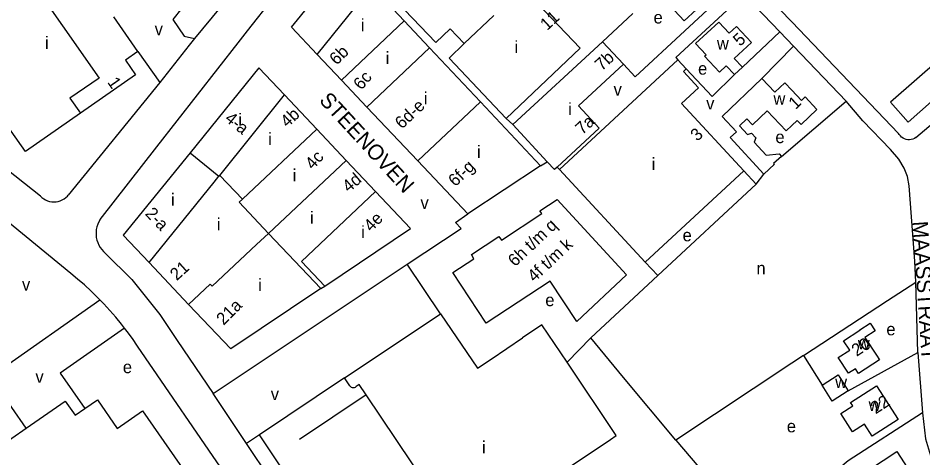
# Model space of a CAD drawing. Extents: x 156721 to 158827, y 386657 to 388950.
# Drawn here: x 157336.1 to 157630, y 387994 to 388137 of the extents above; entities that cross this region are included whole.
import ezdxf

# ---------------------------------------------------------------- set-up
doc = ezdxf.new("R2010")
doc.units = 0
for name, color, linetype in [('BLT_Basislijn', 7, 'Continuous'), ('BLT_Bebouwing', 7, 'Continuous'), ('BLT_Centroide', 7, 'Continuous'), ('BLT_Huisnummer', 7, 'Continuous'), ('BLT_Huisnummer_reeks', 7, 'Continuous'), ('BLT_Huisnummer_zonder_bebouwing', 7, 'Continuous'), ('BLT_Onderverdeling_panden', 7, 'Continuous'), ('BLT_Plantopo', 7, 'Continuous'), ('BLT_Straatnaam', 7, 'Continuous')]:
    doc.layers.add(name, color=color, linetype=linetype)

msp = doc.modelspace()

# ---------------------------------------------------------------- linework, layer by layer
at = {"layer": 'BLT_Basislijn'}
for p, q in [((157410.67, 388132.79), (157423.73, 388149.49)), ((157587.44, 388135.73), (157575.61, 388148.09)), ((157571.9, 388144.63), (157583.51, 388132.5)), ((157525.96, 388129.28), (157535.78, 388138.4)), ((157622.14, 388099.45), (157587.44, 388135.73)), ((157407.63, 388128.91), (157410.67, 388132.79)), ((157571.4, 388121.01), (157583.51, 388132.5)), ((157583.51, 388132.5), (157587.99, 388127.82)), ((157381.16, 388095.06), (157407.63, 388128.91)), ((157375.03, 388126.08), (157382.11, 388116.06)), ((157391.64, 388128.17), (157382.11, 388116.06)), ((157587.99, 388127.82), (157577.74, 388117.32)), ((157587.99, 388127.82), (157605.08, 388109.96)), ((157627.78, 388098.11), (157656.25, 388122.58)), ((157382.11, 388116.06), (157352.4, 388079.4)), ((157584.06, 388092.02), (157605.08, 388109.96)), ((157494.71, 388104.35), (157496.86, 388102.33)), ((157362.75, 388071.52), (157381.16, 388095.06)), ((157505.84, 388088.92), (157507.99, 388090.28)), ((157511.93, 388087.78), (157511.22, 388088.51)), ((157571.9, 388087.28), (157575.92, 388082.94)), ((157575.92, 388082.94), (157578.32, 388086.27)), ((157543.97, 388053.33), (157575.92, 388082.94)), ((157353.28, 388053.95), (157330.23, 388072.76)), ((157373.07, 388052.01), (157364.39, 388060.58)), ((157473.35, 388040.88), (157462.48, 388056.93)), ((157539.77, 388057.62), (157543.97, 388053.33)), ((157522.13, 388033), (157543.97, 388053.33)), ((157628.37, 388028.31), (157627.75, 388051.1)), ((157327.07, 388020.36), (157362.69, 388045.37)), ((157387.74, 388032.19), (157399.49, 388014.99)), ((157522.13, 388033), (157514.42, 388025.09)), ((157412.14, 387975.99), (157374.92, 388030.36)), ((157591.22, 388027.3), (157587.44, 388024.79)), ((157591.22, 388027.3), (157597.27, 388017.67)), ((157605.79, 388015.78), (157628.37, 388028.31)), ((157587.44, 388024.79), (157549.77, 387999.82)), ((157338.76, 388003.71), (157327.07, 388020.36)), ((157442.11, 388020.01), (157423.7, 388007.68)), ((157407.74, 388002.63), (157399.49, 388014.99)), ((157449.18, 388014.51), (157427.52, 388000.04)), ((157423.7, 388007.68), (157414.5, 388001.52)), ((157410.35, 387998.74), (157407.74, 388002.63)), ((157414.5, 388001.52), (157410.35, 387998.74)), ((157427.62, 387981.9), (157414.5, 388001.52)), ((157423.46, 387979.12), (157410.35, 387998.74))]:
    msp.add_line(p, q, dxfattribs=at)
for points in [[(157417.02, 388159.76), (157407.54, 388147.44), (157393.37, 388130.27)], [(157532.76, 388121.95), (157536.57, 388117.86), (157568.85, 388147.83)], [(157571.9, 388144.63), (157549.76, 388124.11), (157550.38, 388123.44)], [(157389.33, 388140.22), (157386.33, 388136.55), (157390.06, 388131.1), (157393.37, 388130.27)], [(157393.37, 388130.27), (157391.64, 388128.17)], [(157553.17, 388120.43), (157561.52, 388111.43), (157568.78, 388118.58)], [(157343.34, 388079.1), (157318.8, 388098.44), (157316.67, 388099.68), (157316.49, 388100.1), (157311.93, 388103.84), (157306.95, 388108.35)], [(157627.75, 388051.1), (157627.4, 388057.97), (157625.62, 388082.41), (157625.05, 388085.43), (157623.94, 388088.22), (157622.2, 388091.1), (157619.52, 388094.24), (157610.55, 388103.6), (157605.08, 388109.96)], [(157627.78, 388098.11), (157627.31, 388097.82), (157626.79, 388097.6), (157626.26, 388097.46), (157625.71, 388097.4), (157625.15, 388097.42), (157624.6, 388097.52), (157624.08, 388097.69), (157623.58, 388097.94), (157623.12, 388098.26), (157622.72, 388098.64), (157622.37, 388099.07), (157622.14, 388099.45)], [(157343.34, 388079.1), (157343.85, 388078.63), (157344.42, 388078.22), (157345.03, 388077.87), (157345.67, 388077.6), (157346.35, 388077.4), (157347.04, 388077.28), (157347.74, 388077.24), (157348.43, 388077.28), (157349.12, 388077.4), (157349.8, 388077.6), (157350.44, 388077.87), (157351.05, 388078.22), (157351.62, 388078.63), (157352.14, 388079.1), (157352.4, 388079.4)], [(157462.48, 388056.93), (157480, 388068.6), (157478.21, 388070.47), (157482.2, 388073.35)], [(157362.75, 388071.52), (157362.32, 388070.77), (157361.96, 388069.97), (157361.69, 388069.14), (157361.51, 388068.28), (157361.42, 388067.41), (157361.42, 388066.54), (157361.51, 388065.67), (157361.69, 388064.81), (157361.96, 388063.98), (157362.32, 388063.18), (157362.76, 388062.43), (157363.27, 388061.72), (157363.86, 388061.07), (157364.39, 388060.58)], [(157399.49, 388014.99), (157462.48, 388056.93)], [(157362.69, 388045.37), (157361.9, 388046.19), (157359.8, 388048.24), (157357.65, 388050.23), (157355.44, 388052.16), (157353.28, 388053.95)], [(157373.07, 388052.01), (157382.15, 388040.64), (157387.74, 388032.19)], [(157591.22, 388027.3), (157618.55, 388045.19), (157627.75, 388051.1)], [(157370.67, 388036.21), (157369.71, 388037.45), (157367.85, 388039.71), (157365.93, 388041.93), (157363.94, 388044.09), (157362.69, 388045.37)], [(157370.67, 388036.21), (157349.77, 388021.56), (157357.8, 388010.1)], [(157374.92, 388030.36), (157373.25, 388032.77), (157371.51, 388035.13), (157370.67, 388036.21)], [(157549.77, 387999.82), (157532.81, 388020.12), (157522.13, 388033)], [(157628.37, 388028.31), (157629.85, 388008.63)], [(157629.85, 388008.63), (157605.75, 387993.11), (157576.11, 387968.2)], [(157629.85, 388008.63), (157630.9, 388000.22), (157633.45, 387991.57), (157634.72, 387988.28)], [(157549.77, 387999.82), (157557.19, 387991.03), (157562.42, 387984.8)]]:
    msp.add_lwpolyline(points, dxfattribs=at)
at = {"layer": 'BLT_Bebouwing'}
for p, q in [((157451.07, 388147.19), (157461.56, 388136.03)), ((157375.03, 388126.08), (157367.17, 388137.33)), ((157461.56, 388136.03), (157469.8, 388127.26)), ((157469.8, 388127.26), (157486.29, 388109.72)), ((157486.29, 388109.72), (157505.84, 388088.92)), ((157505.84, 388088.92), (157482.2, 388073.35)), ((157378.64, 388057.5), (157370.24, 388066.36)), ((157391.51, 388043.92), (157378.64, 388057.5)), ((157489.75, 388026.15), (157500, 388033.03)), ((157443.82, 388017.49), (157442.11, 388020.01)), ((157306.15, 387981), (157338.76, 388003.71)), ((157621.59, 387996.09), (157626.12, 387989.07))]:
    msp.add_line(p, q, dxfattribs=at)
for points in [[(157433.27, 388125.13), (157424.93, 388133.96), (157442.77, 388156.02)], [(157480.99, 388128.74), (157476.49, 388133.46), (157471.79, 388128.99), (157449.03, 388152.88)], [(157546.43, 388148.27), (157548.88, 388145.62), (157553.67, 388150.06), (157560.11, 388143.09), (157558.01, 388141.14), (157557.94, 388139.62), (157556.46, 388139.71), (157552.48, 388136.03), (157546.24, 388142.77), (157543.48, 388140.22), (157540.83, 388143.09)], [(157500.11, 388146.76), (157518.7, 388127.15)], [(157568.78, 388118.58), (157566.13, 388121.43), (157563.97, 388119.4), (157559.13, 388124.6), (157559.58, 388125.02), (157556.19, 388128.67), (157563.74, 388135.68)], [(157563.74, 388135.68), (157567.14, 388132.01), (157569.51, 388134.2), (157574.31, 388129.01), (157568.76, 388123.87), (157571.4, 388121.01)], [(157356.43, 388106.06), (157338.52, 388093.57), (157327.06, 388109.73), (157323.39, 388107.18), (157307.54, 388129.89)], [(157494.71, 388104.35), (157476.09, 388123.97), (157480.99, 388128.74)], [(157496.86, 388102.33), (157525.96, 388129.28)], [(157525.96, 388129.28), (157532.76, 388121.95)], [(157375.03, 388126.08), (157371, 388123.28), (157374.29, 388118.55), (157356.43, 388106.06)], [(157518.7, 388127.15), (157494.71, 388104.35)], [(157441.16, 388116.78), (157433.27, 388125.13)], [(157550.38, 388123.44), (157511.93, 388087.78)], [(157553.17, 388120.43), (157550.38, 388123.44)], [(157619.5, 388109.58), (157625.19, 388103.16), (157641.41, 388117.38), (157635.7, 388123.8), (157619.5, 388109.58)], [(157422.63, 388111.96), (157414.29, 388120.8), (157391.96, 388093.21)], [(157532.76, 388121.95), (157518.18, 388108.45), (157524.91, 388101.18), (157511.22, 388088.51)], [(157571.9, 388087.28), (157551.61, 388109.17), (157557.15, 388114.3), (157552.25, 388119.58), (157553.17, 388120.43)], [(157571.4, 388121.01), (157568.78, 388118.58)], [(157564.77, 388104.96), (157577.74, 388117.32)], [(157577.74, 388117.32), (157581.96, 388112.9), (157585.13, 388115.92), (157587.44, 388113.5)], [(157449.42, 388108.04), (157441.16, 388116.78)], [(157433.13, 388100.83), (157422.63, 388111.96)], [(157587.44, 388113.5), (157590.57, 388110.21), (157591.74, 388111.33), (157595.61, 388107.27), (157590.46, 388102.36), (157589.18, 388103.7), (157587.44, 388102.04)], [(157465.96, 388090.53), (157449.42, 388108.04)], [(157587.44, 388102.04), (157585.63, 388100.32), (157579.43, 388106.82), (157574.65, 388102.27), (157572.82, 388104.2), (157570.44, 388101.93)], [(157507.99, 388090.28), (157496.86, 388102.33)], [(157578.32, 388086.27), (157567.41, 388098.2), (157569.47, 388100.04), (157564.77, 388104.96)], [(157442.68, 388090.71), (157433.13, 388100.83)], [(157570.44, 388101.93), (157573.08, 388099.16), (157574.32, 388099.52), (157575.73, 388097.99), (157575.18, 388096.67), (157579.13, 388092.36), (157583.37, 388092.88), (157584.06, 388092.02)], [(157391.96, 388093.21), (157370.24, 388066.36)], [(157452.23, 388080.58), (157442.68, 388090.71)], [(157482.2, 388073.35), (157465.96, 388090.53)], [(157584.06, 388092.02), (157581.55, 388089.72), (157581.8, 388089.45), (157578.32, 388086.27)], [(157511.22, 388088.51), (157510.36, 388087.71), (157507.99, 388090.28)], [(157511.93, 388087.78), (157539.77, 388057.62)], [(157539.77, 388057.62), (157571.9, 388087.28)], [(157435.7, 388049.86), (157463.61, 388068.52), (157452.23, 388080.58)], [(157434.44, 388049.02), (157435.7, 388049.86)], [(157434.44, 388049.02), (157405.23, 388029.45), (157391.51, 388043.92)], [(157442.11, 388020.01), (157446.27, 388022.79), (157473.35, 388040.88)], [(157473.35, 388040.88), (157485.34, 388023.18), (157489.75, 388026.15)], [(157514.42, 388025.09), (157506.27, 388037.24), (157500, 388033.03)], [(157513.82, 387990.16), (157528.53, 388000), (157530.4, 388001.25), (157514.42, 388025.09)], [(157597.27, 388017.67), (157602.46, 388020.99), (157605.79, 388015.78)], [(157443.82, 388017.49), (157444.06, 388017.24), (157444.35, 388017.05), (157444.68, 388016.93), (157445.02, 388016.89), (157445.37, 388016.93), (157445.69, 388017.05), (157445.88, 388017.17)], [(157449.18, 388014.51), (157446.95, 388017.85), (157445.88, 388017.17)], [(157605.79, 388015.78), (157600.6, 388012.47), (157597.27, 388017.67)], [(157493.49, 387948.51), (157449.18, 388014.51)], [(157338.76, 388003.71), (157351.38, 388012.5), (157354.6, 388007.87), (157357.8, 388010.1)], [(157357.8, 388010.1), (157361.86, 388012.92), (157368.33, 388003.62), (157376.53, 388009.34), (157395.63, 387981.93), (157397.06, 387982.92), (157398.5, 387980.87), (157399.03, 387981.23), (157403.01, 387975.51), (157402.49, 387975.15)], [(157610.44, 387986.95), (157600.77, 387979), (157597.04, 387983.45), (157605.21, 387990.3), (157607.88, 387987.12), (157621.59, 387996.09)]]:
    msp.add_lwpolyline(points, dxfattribs=at)
for points in [[(157604.28, 388032.11), (157609.56, 388035.49), (157609.49, 388035.6), (157612.93, 388037.8), (157614.54, 388035.3), (157611.21, 388033.17), (157614.97, 388027.39), (157615.97, 388025.84), (157609.08, 388021.42), (157608.08, 388022.97), (157605.83, 388021.53), (157602.53, 388026.67), (157606.27, 388029.07)], [(157614.93, 388017.46), (157621.97, 388006.53), (157613.56, 388001.11), (157611.07, 388004.98), (157607.2, 388002.49), (157603.36, 388008.46), (157607.23, 388010.95), (157606.52, 388012.05)]]:
    msp.add_lwpolyline(points, close=True, dxfattribs=at)
at = {"layer": 'BLT_Onderverdeling_panden'}
for p, q in [((157433.27, 388125.13), (157451.07, 388147.19)), ((157480.99, 388128.74), (157490.68, 388137.81)), ((157441.16, 388116.78), (157461.56, 388136.03)), ((157449.42, 388108.04), (157469.8, 388127.26)), ((157401.6, 388085.85), (157422.63, 388111.96)), ((157465.96, 388090.53), (157486.29, 388109.72)), ((157409, 388078.12), (157433.13, 388100.83)), ((157417.44, 388067), (157442.68, 388090.71)), ((157417.44, 388067), (157413.56, 388063.36)), ((157434.44, 388049.02), (157417.44, 388067))]:
    msp.add_line(p, q, dxfattribs=at)
for points in [[(157338.61, 388151.54), (157362.4, 388117.47), (157352.88, 388110.9), (157356.43, 388106.06)], [(157391.96, 388093.21), (157401.35, 388085.55)], [(157378.64, 388057.5), (157399.78, 388083.61), (157401.35, 388085.55)], [(157401.35, 388085.55), (157401.6, 388085.85)], [(157401.6, 388085.85), (157409, 388078.12)], [(157452.23, 388080.58), (157428.15, 388057.87), (157435.7, 388049.86)], [(157417.44, 388067), (157407.9, 388077.09), (157409, 388078.12)], [(157413.56, 388063.36), (157399.12, 388049.8), (157398.47, 388050.49), (157391.51, 388043.92)]]:
    msp.add_lwpolyline(points, dxfattribs=at)
at = {"layer": 'BLT_Plantopo'}
msp.add_lwpolyline([(157477.32, 388054.29), (157484.19, 388058.73), (157483.4, 388060.13), (157492.3, 388066.01), (157493.13, 388064.75), (157506.2, 388073.4), (157505.61, 388074.29), (157511.19, 388077.98), (157533.71, 388053.56), (157517.56, 388038.32), (157508.96, 388051.43), (157488.15, 388037.78)], close=True, dxfattribs=at)

# ---------------------------------------------------------------- texts
at = {"layer": 'BLT_Centroide'}
for s, p in [('e', (157542.54, 388135.2)), ('i', (157447.42, 388132.67)), ('v', (157380.48, 388131.39)), ('i', (157344.85, 388126.94)), ('i', (157497.37, 388125.56)), ('w', (157563.12, 388126.73)), ('i', (157455.5, 388122.03)), ('e', (157557, 388118.58)), ('v', (157529.56, 388111.79)), ('i', (157467.88, 388108.91)), ('w', (157581.48, 388108.81)), ('i', (157514.81, 388105.41)), ('v', (157559.63, 388107.26)), ('i', (157407.65, 388101.95)), ('i', (157417.36, 388095.7)), ('e', (157582.12, 388096.32)), ('i', (157485.2, 388091.53)), ('i', (157541.91, 388087.59)), ('i', (157425.3, 388083.91)), ('i', (157385.8, 388075.97)), ('v', (157466.82, 388074.95)), ('i', (157430.92, 388070.09)), ('i', (157400.64, 388067.94)), ('i', (157447.59, 388065.44)), ('e', (157551.97, 388064.41)), ('n', (157575.97, 388053.68)), ('i', (157414.1, 388048.22)), ('v', (157337.38, 388048.4)), ('e', (157507.37, 388043.34)), ('e', (157618.17, 388033.86)), ('w', (157608.89, 388029.3)), ('e', (157370.15, 388021.56)), ('v', (157341.75, 388018.43)), ('w', (157601.53, 388016.73)), ('v', (157418.19, 388012.79)), ('w', (157612.41, 388009.28)), ('e', (157585.83, 388002.33)), ('i', (157486.81, 387995.48))]:
    msp.add_text(s, height=4, dxfattribs=at).set_placement(p)
at = {"layer": 'BLT_Huisnummer'}
for s, rotation, p in [('11', 42.7189, (157507.93, 388132.72)), ('5', 42.7909, (157570.61, 388127.58)), ('6b', 44.3901, (157439.58, 388121.47)), ('1', 304.8763, (157364.97, 388116.08)), ('6c', 49.9582, (157447.66, 388113.34)), ('1', 43.6223, (157588.66, 388107.07)), ('4b', 42.9793, (157423.57, 388101.18)), ('3', 42.7185, (157556.75, 388096.72)), ('4c', 47.8402, (157431.87, 388087.47)), ('4d', 40.269, (157443.49, 388080.11)), ('4e', 45.9245, (157450.81, 388067.28)), ('21', 41.9472, (157387.64, 388051.44)), ('21a', 45.1379, (157402.89, 388036.92)), ('20', 33.0162, (157608.48, 388026.84)), ('22', 32.77, (157614.66, 388008.14))]:
    msp.add_text(s, height=4, rotation=rotation, dxfattribs=at).set_placement(p)
at = {"layer": 'BLT_Huisnummer_reeks'}
for s, rotation, p in [('7b', 42.79, (157525.72, 388119.62)), ('6d-e', 43.3473, (157460.79, 388100.7)), ('4-a', 320.7951, (157402.98, 388103.8)), ('7a', 42.8098, (157519.39, 388098.86)), ('6f-g', 43.3473, (157478.11, 388081.96)), ('2-a', 313.4703, (157377.16, 388073.2))]:
    msp.add_text(s, height=4, rotation=rotation, dxfattribs=at).set_placement(p)
at = {"layer": 'BLT_Huisnummer_zonder_bebouwing'}
for s, p in [('6h t/m q', (157497.52, 388055.96)), ('4f t/m k', (157503.83, 388050.92))]:
    msp.add_text(s, height=4, rotation=43.3473, dxfattribs=at).set_placement(p)
at = {"layer": 'BLT_Straatnaam'}
for s, rotation, p in [('STEENOVEN', 312.5613, (157433.65, 388110.03)), ('MAASSTRAAT', 273.8355, (157626.62, 388070.83))]:
    msp.add_text(s, height=5, rotation=rotation, dxfattribs=at).set_placement(p)

doc.saveas('drawing.dxf')
